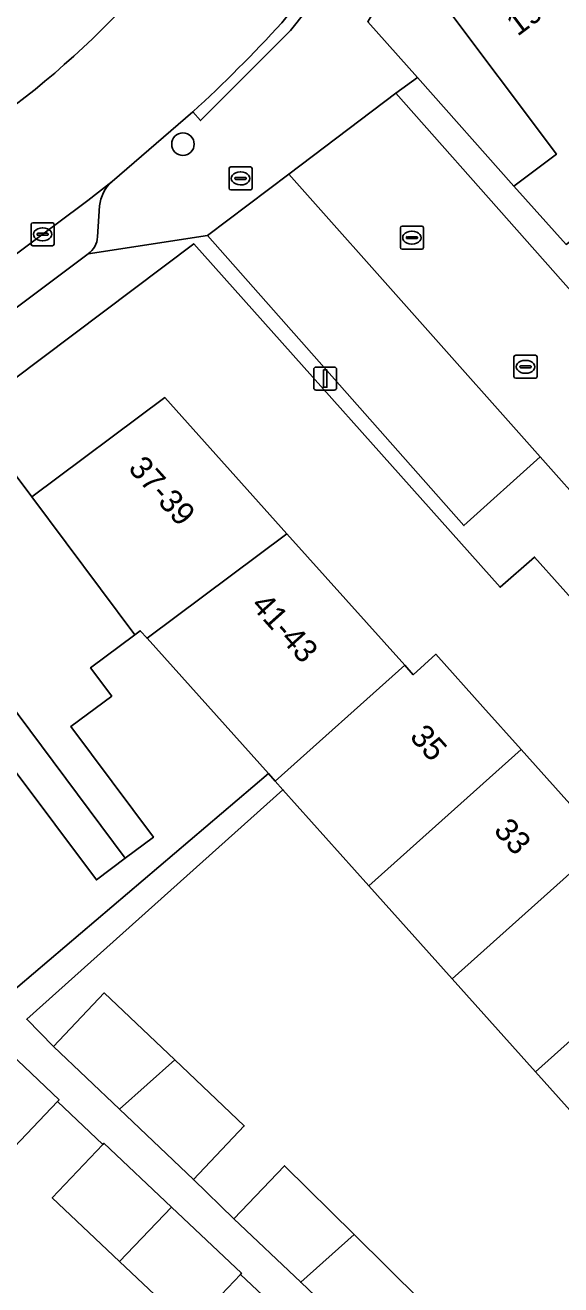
# Model space of a CAD drawing. Extents: x 158472 to 159562, y 388525 to 389606.
# Drawn here: x 159094.1 to 159117.4, y 388835.8 to 388890.5 of the extents above; entities that cross this region are included whole.
import ezdxf

# ---------------------------------------------------------------- set-up
doc = ezdxf.new("R2010")
doc.units = 0
for name, color, linetype in [('IMGEO_Boom', 7, 'Continuous'), ('IMGEO_Brandkraan', 7, 'Continuous'), ('IMGEO_Erf', 7, 'Continuous'), ('IMGEO_Kolk', 7, 'Continuous'), ('IMGEO_Lichtmast', 7, 'Continuous'), ('IMGEO_Pand', 7, 'Continuous'), ('IMGEO_Pand_nummerreeks', 7, 'Continuous'), ('IMGEO_Parkeervlak_open', 7, 'Continuous'), ('IMGEO_Rijbaan_lokaal_open', 7, 'Continuous'), ('IMGEO_Voetpad_open', 7, 'Continuous')]:
    doc.layers.add(name, color=color, linetype=linetype)

msp = doc.modelspace()

# ---------------------------------------------------------------- linework, layer by layer
at = {"layer": 'IMGEO_Boom'}
msp.add_circle((159100.989, 388885.309), 0.489, dxfattribs=at)
at = {"layer": 'IMGEO_Brandkraan'}
for p, q in [((159103.062, 388884.319), (159103.914, 388884.319)), ((159102.987, 388883.393), (159102.987, 388884.245)), ((159103.246, 388883.813), (159103.246, 388883.825)), ((159103.684, 388883.776), (159103.286, 388883.776)), ((159103.289, 388883.862), (159103.687, 388883.862)), ((159103.475, 388884.099), (159103.5, 388884.099)), ((159103.73, 388883.825), (159103.73, 388883.813)), ((159103.988, 388884.245), (159103.988, 388883.393)), ((159103.914, 388883.319), (159103.062, 388883.319)), ((159103.498, 388883.539), (159103.473, 388883.539))]:
    msp.add_line(p, q, dxfattribs=at)
for points in [[(159103.062, 388884.319), (159103.914, 388884.319)], [(159102.987, 388883.393), (159102.987, 388884.245)], [(159103.988, 388884.245), (159103.988, 388883.393)], [(159103.914, 388883.319), (159103.062, 388883.319)]]:
    msp.add_lwpolyline(points, dxfattribs=at)
for centre, radius, start, end in [((159103.064, 388884.243), 0.0765, 91.552, 178.448), ((159103.064, 388884.243), 0.0765, 91.552, 178.448), ((159103.912, 388884.243), 0.0765, 1.552, 88.448), ((159103.912, 388884.243), 0.0765, 1.552, 88.448), ((159103.286, 388883.822), 0.0403, 85.8775, 175.7526), ((159103.283, 388883.812), 0.0366, 178.938, 274.7102), ((159103.687, 388883.819), 0.043, 264.8664, 352.4533), ((159103.691, 388883.824), 0.0386, 1.7309, 96.639), ((159103.064, 388883.395), 0.0765, 181.552, 268.448), ((159103.064, 388883.395), 0.0765, 181.552, 268.448), ((159103.912, 388883.395), 0.0765, 271.552, 358.448), ((159103.912, 388883.395), 0.0765, 271.552, 358.448)]:
    msp.add_arc(centre, radius, start, end, dxfattribs=at)
for centre, major_axis, ratio, start_param, end_param in [((159103.474, 388883.819), (-0.387, 0.002), 0.722429, 4.712389, 7.853982), ((159103.499, 388883.819), (-0.39, 0.002), 0.717154, 1.570796, 4.712389)]:
    msp.add_ellipse(centre, major_axis=major_axis, ratio=ratio, start_param=start_param, end_param=end_param, dxfattribs=at)
at = {"layer": 'IMGEO_Erf'}
for points in [[(159114.028, 388899.243), (159109.004, 388890.615), (159111.156, 388888.198), (159115.347, 388883.49), (159117.186, 388884.869), (159112.17, 388891.56), (159116.956, 388895.148), (159121.108, 388898.261), (159121.742, 388898.736)], [(159136.171, 388845.02), (159132.779, 388848.828), (159129.047, 388853.017), (159125.655, 388856.825), (159121.85, 388861.096), (159118.458, 388864.905), (159116.239, 388867.395), (159114.746, 388866.089), (159101.461, 388880.986), (159075.248, 388861.255), (159057.955, 388848.239)], [(159093.54, 388871.203), (159094.436, 388870.004), (159100.206, 388874.312), (159105.501, 388868.403), (159110.609, 388862.703), (159110.975, 388862.294), (159111.959, 388863.177), (159113.994, 388860.906), (159115.654, 388859.053), (159117.398, 388857.107)], [(159093.153, 388848.171), (159104.695, 388858.002), (159099.433, 388863.873), (159099.139, 388864.202), (159098.9, 388864.024), (159096.986, 388862.595), (159097.901, 388861.369), (159096.126, 388860.044), (159099.71, 388855.242), (159098.49, 388854.332), (159097.234, 388853.394), (159093.623, 388858.23)], [(159126.791, 388833.344), (159123.513, 388837.003), (159119.899, 388841.036), (159116.284, 388845.07), (159112.67, 388849.103), (159109.054, 388853.137), (159105.322, 388857.302), (159094.214, 388847.35), (159095.369, 388846.169), (159097.575, 388848.491), (159100.631, 388845.587), (159103.65, 388842.718), (159101.443, 388840.396), (159103.201, 388838.691), (159105.389, 388840.994), (159108.411, 388838.012), (159111.322, 388835.141)]]:
    msp.add_lwpolyline(points, dxfattribs=at)
msp.add_lwpolyline([(159105.403, 388834.476), (159103.483, 388836.282), (159101.286, 388833.958), (159098.241, 388836.836), (159095.321, 388839.596), (159097.518, 388841.921), (159095.549, 388843.782), (159093.409, 388841.532), (159090.402, 388844.391), (159090.316, 388844.473), (159079.843, 388833.493), (159083.846, 388829.656), (159087.76, 388825.904), (159091.675, 388822.152), (159095.589, 388818.4), (159099.59, 388814.565), (159112.182, 388827.882), (159111.226, 388828.786), (159109.085, 388826.521), (159106.088, 388829.354), (159103.169, 388832.113)], close=True, dxfattribs=at)
at = {"layer": 'IMGEO_Kolk'}
for p, q in [((159094.402, 388880.97), (159094.402, 388881.822)), ((159094.477, 388881.896), (159095.329, 388881.896)), ((159094.89, 388881.676), (159094.915, 388881.676)), ((159095.403, 388881.822), (159095.403, 388880.97)), ((159110.419, 388880.824), (159110.419, 388881.676)), ((159110.494, 388881.75), (159111.346, 388881.75)), ((159111.42, 388881.676), (159111.42, 388880.824)), ((159094.661, 388881.39), (159094.661, 388881.402)), ((159095.099, 388881.353), (159094.701, 388881.353)), ((159094.704, 388881.439), (159095.102, 388881.439)), ((159094.913, 388881.116), (159094.888, 388881.116)), ((159095.145, 388881.402), (159095.145, 388881.39)), ((159110.678, 388881.244), (159110.678, 388881.256)), ((159111.116, 388881.207), (159110.718, 388881.207)), ((159110.721, 388881.293), (159111.119, 388881.293)), ((159110.907, 388881.53), (159110.932, 388881.53)), ((159111.162, 388881.256), (159111.162, 388881.244)), ((159095.329, 388880.896), (159094.477, 388880.896)), ((159111.346, 388880.75), (159110.494, 388880.75)), ((159110.93, 388880.97), (159110.905, 388880.97)), ((159115.421, 388876.149), (159116.273, 388876.149)), ((159115.346, 388875.223), (159115.346, 388876.075)), ((159115.605, 388875.643), (159115.605, 388875.655)), ((159116.043, 388875.606), (159115.645, 388875.606)), ((159115.648, 388875.692), (159116.046, 388875.692)), ((159115.834, 388875.929), (159115.859, 388875.929)), ((159116.089, 388875.655), (159116.089, 388875.643)), ((159116.347, 388876.075), (159116.347, 388875.223)), ((159116.273, 388875.149), (159115.421, 388875.149)), ((159115.857, 388875.369), (159115.832, 388875.369))]:
    msp.add_line(p, q, dxfattribs=at)
for points in [[(159094.402, 388880.97), (159094.402, 388881.822)], [(159094.477, 388881.896), (159095.329, 388881.896)], [(159095.403, 388881.822), (159095.403, 388880.97)], [(159110.419, 388880.824), (159110.419, 388881.676)], [(159110.494, 388881.75), (159111.346, 388881.75)], [(159111.42, 388881.676), (159111.42, 388880.824)], [(159095.329, 388880.896), (159094.477, 388880.896)], [(159111.346, 388880.75), (159110.494, 388880.75)], [(159115.421, 388876.149), (159116.273, 388876.149)], [(159115.346, 388875.223), (159115.346, 388876.075)], [(159116.347, 388876.075), (159116.347, 388875.223)], [(159116.273, 388875.149), (159115.421, 388875.149)]]:
    msp.add_lwpolyline(points, dxfattribs=at)
for centre, radius, start, end in [((159094.479, 388881.82), 0.0765, 91.552, 178.448), ((159094.479, 388881.82), 0.0765, 91.552, 178.448), ((159095.327, 388881.82), 0.0765, 1.552, 88.448), ((159095.327, 388881.82), 0.0765, 1.552, 88.448), ((159110.496, 388881.674), 0.0765, 91.552, 178.448), ((159110.496, 388881.674), 0.0765, 91.552, 178.448), ((159111.344, 388881.674), 0.0765, 1.552, 88.448), ((159111.344, 388881.674), 0.0765, 1.552, 88.448), ((159094.701, 388881.399), 0.0403, 85.8775, 175.7526), ((159094.698, 388881.389), 0.0366, 178.938, 274.7102), ((159095.102, 388881.396), 0.043, 264.8664, 352.4533), ((159095.106, 388881.401), 0.0386, 1.7309, 96.639), ((159110.718, 388881.253), 0.0403, 85.8775, 175.7526), ((159110.715, 388881.243), 0.0366, 178.938, 274.7102), ((159111.119, 388881.25), 0.043, 264.8664, 352.4533), ((159111.123, 388881.255), 0.0386, 1.7309, 96.639), ((159094.479, 388880.972), 0.0765, 181.552, 268.448), ((159094.479, 388880.972), 0.0765, 181.552, 268.448), ((159095.327, 388880.972), 0.0765, 271.552, 358.448), ((159095.327, 388880.972), 0.0765, 271.552, 358.448), ((159110.496, 388880.826), 0.0765, 181.552, 268.448), ((159110.496, 388880.826), 0.0765, 181.552, 268.448), ((159111.344, 388880.826), 0.0765, 271.552, 358.448), ((159111.344, 388880.826), 0.0765, 271.552, 358.448), ((159115.423, 388876.073), 0.0765, 91.552, 178.448), ((159115.423, 388876.073), 0.0765, 91.552, 178.448), ((159116.271, 388876.073), 0.0765, 1.552, 88.448), ((159116.271, 388876.073), 0.0765, 1.552, 88.448), ((159115.645, 388875.652), 0.0403, 85.8775, 175.7526), ((159115.642, 388875.642), 0.0366, 178.938, 274.7102), ((159116.046, 388875.649), 0.043, 264.8664, 352.4533), ((159116.05, 388875.654), 0.0386, 1.7309, 96.639), ((159115.423, 388875.225), 0.0765, 181.552, 268.448), ((159115.423, 388875.225), 0.0765, 181.552, 268.448), ((159116.271, 388875.225), 0.0765, 271.552, 358.448), ((159116.271, 388875.225), 0.0765, 271.552, 358.448)]:
    msp.add_arc(centre, radius, start, end, dxfattribs=at)
for centre, major_axis, ratio, start_param, end_param in [((159094.889, 388881.396), (-0.387, 0.002), 0.722429, 4.712389, 7.853982), ((159094.914, 388881.396), (-0.39, 0.002), 0.717154, 1.570796, 4.712389), ((159110.906, 388881.25), (-0.387, 0.002), 0.722429, 4.712389, 7.853982), ((159110.931, 388881.25), (-0.39, 0.002), 0.717154, 1.570796, 4.712389), ((159115.833, 388875.649), (-0.387, 0.002), 0.722429, 4.712389, 7.853982), ((159115.858, 388875.649), (-0.39, 0.002), 0.717154, 1.570796, 4.712389)]:
    msp.add_ellipse(centre, major_axis=major_axis, ratio=ratio, start_param=start_param, end_param=end_param, dxfattribs=at)
at = {"layer": 'IMGEO_Lichtmast'}
for p, q in [((159106.761, 388875.635), (159107.551, 388875.635)), ((159107.551, 388875.635), (159106.761, 388875.635)), ((159106.661, 388874.735), (159106.661, 388875.535)), ((159106.661, 388875.535), (159106.661, 388874.735)), ((159107.651, 388875.535), (159107.651, 388874.735)), ((159107.651, 388874.735), (159107.651, 388875.535)), ((159107.551, 388874.635), (159106.761, 388874.635)), ((159106.761, 388874.635), (159107.551, 388874.635))]:
    msp.add_line(p, q, dxfattribs=at)
msp.add_lwpolyline([(159107.081, 388875.51), (159107.231, 388875.51), (159107.231, 388874.76), (159107.081, 388874.76), (159107.081, 388875.51)], dxfattribs=at)
for centre, start, end in [((159106.761, 388875.535), 90, 180), ((159106.761, 388875.535), 90, 180), ((159107.551, 388875.535), 0, 90), ((159107.551, 388875.535), 360, 90), ((159106.761, 388874.735), 180, 270), ((159106.761, 388874.735), 180, 270), ((159107.551, 388874.735), 270, 0), ((159107.551, 388874.735), 270, 0)]:
    msp.add_arc(centre, 0.1, start, end, dxfattribs=at)
at = {"layer": 'IMGEO_Pand'}
for points in [[(159124.28, 388885.898), (159122.238, 388888.657), (159121.932, 388888.427), (159116.956, 388895.148), (159112.17, 388891.56), (159117.186, 388884.869), (159115.347, 388883.49), (159117.603, 388880.955)], [(159105.501, 388868.403), (159100.206, 388874.312), (159094.436, 388870.004), (159098.9, 388864.024), (159099.139, 388864.202), (159099.433, 388863.873)], [(159088.631, 388867.539), (159098.49, 388854.332), (159099.71, 388855.242), (159096.126, 388860.044), (159097.901, 388861.369), (159096.986, 388862.595), (159098.9, 388864.024), (159094.436, 388870.004), (159093.54, 388871.203)], [(159105.501, 388868.403), (159099.433, 388863.873), (159104.695, 388858.002), (159104.993, 388857.67), (159110.609, 388862.703)], [(159089.13, 388856.828), (159090.921, 388858.165), (159091.857, 388856.912), (159093.623, 388858.23), (159097.234, 388853.394), (159098.49, 388854.332), (159088.631, 388867.539), (159083.817, 388863.945)], [(159115.654, 388859.053), (159113.994, 388860.906), (159111.959, 388863.177), (159110.975, 388862.294), (159110.609, 388862.703), (159104.993, 388857.67), (159105.322, 388857.302), (159109.054, 388853.137)], [(159112.67, 388849.103), (159119.27, 388855.019), (159117.398, 388857.107), (159115.654, 388859.053), (159109.054, 388853.137)], [(159112.67, 388849.103), (159116.284, 388845.07), (159122.884, 388850.986), (159121.216, 388852.847), (159119.27, 388855.019)], [(159119.899, 388841.036), (159126.499, 388846.951), (159124.619, 388849.049), (159122.884, 388850.986), (159116.284, 388845.07)], [(159095.369, 388846.169), (159098.238, 388843.442), (159100.631, 388845.587), (159097.575, 388848.491)], [(159090.402, 388844.391), (159093.409, 388841.532), (159095.549, 388843.782), (159095.614, 388843.85), (159092.606, 388846.71)], [(159100.631, 388845.587), (159098.238, 388843.442), (159101.443, 388840.396), (159103.65, 388842.718)], [(159097.518, 388841.921), (159095.321, 388839.596), (159098.241, 388836.836), (159100.499, 388839.191), (159097.562, 388841.967)], [(159103.201, 388838.691), (159106.097, 388835.939), (159108.411, 388838.012), (159105.389, 388840.994)], [(159100.499, 388839.191), (159098.241, 388836.836), (159101.286, 388833.958), (159103.483, 388836.282), (159103.527, 388836.329)], [(159108.411, 388838.012), (159106.097, 388835.939), (159109.241, 388832.951), (159111.322, 388835.141)]]:
    msp.add_lwpolyline(points, close=True, dxfattribs=at)
at = {"layer": 'IMGEO_Parkeervlak_open'}
msp.add_lwpolyline([(159105.588, 388884.01), (159102.05, 388881.339), (159113.174, 388868.76), (159116.489, 388871.743)], close=True, dxfattribs=at)
for points in [[(159097.916, 388883.688), (159096.865, 388882.864), (159088.845, 388876.87), (159072.405, 388864.659), (159059.794, 388855.292)], [(159097.284, 388881.284), (159097.371, 388882.625)], [(159063.098, 388855.419), (159073.604, 388863.223), (159089.961, 388875.372), (159096.885, 388880.547)]]:
    msp.add_lwpolyline(points, dxfattribs=at)
for centre, radius, start, end in [((159099.04, 388882.44), 1.679, 132.0226, 173.689), ((159096.289, 388881.346), 0.997, 306.7045, 356.4347)]:
    msp.add_arc(centre, radius, start, end, dxfattribs=at)
at = {"layer": 'IMGEO_Rijbaan_lokaal_open'}
msp.add_lwpolyline([(159119.366, 388874.455), (159120.719, 388875.66), (159110.228, 388887.513), (159105.588, 388884.01), (159116.489, 388871.743), (159129.752, 388856.818), (159147.838, 388836.491), (159150.894, 388839.243), (159133.192, 388858.982)], close=True, dxfattribs=at)
msp.add_lwpolyline([(159058.218, 388854.121), (159059.794, 388855.292), (159072.405, 388864.659), (159088.845, 388876.87), (159096.865, 388882.864), (159097.916, 388883.688), (159101.42, 388886.701)], dxfattribs=at)
for centre, radius, start, end in [((159070.95, 388916.944), 37.607, 303.8405, 330.852), ((159056.863, 388934.968), 65.689, 312.71092, 317.48172)]:
    msp.add_arc(centre, radius, start, end, dxfattribs=at)
at = {"layer": 'IMGEO_Voetpad_open'}
for points in [[(159111.222, 388899.499), (159108.938, 388895.512), (159107.171, 388892.954), (159107.578, 388892.664), (159105.655, 388890.243), (159101.752, 388886.327), (159101.42, 388886.701), (159097.916, 388883.688)], [(159110.228, 388887.513), (159111.156, 388888.198), (159109.004, 388890.615), (159114.028, 388899.243)], [(159101.42, 388886.701), (159101.752, 388886.327), (159105.655, 388890.243), (159107.578, 388892.664), (159107.171, 388892.954), (159105.28, 388890.574)], [(159117.603, 388880.955), (159115.347, 388883.49), (159111.156, 388888.198), (159110.228, 388887.513), (159120.719, 388875.66), (159119.366, 388874.455), (159133.192, 388858.982), (159150.894, 388839.243), (159162.233, 388834.277)], [(159096.885, 388880.547), (159102.05, 388881.339), (159105.588, 388884.01), (159110.228, 388887.513)], [(159097.371, 388882.625), (159097.284, 388881.284)], [(159057.955, 388848.239), (159075.248, 388861.255), (159101.461, 388880.986), (159114.746, 388866.089), (159116.239, 388867.395), (159118.458, 388864.905), (159121.85, 388861.096), (159125.655, 388856.825), (159129.047, 388853.017), (159132.779, 388848.828), (159136.171, 388845.02), (159145.569, 388834.47), (159147.838, 388836.491), (159129.752, 388856.818), (159116.489, 388871.743), (159113.174, 388868.76), (159102.05, 388881.339), (159096.885, 388880.547), (159089.961, 388875.372), (159073.604, 388863.223), (159063.098, 388855.419)], [(159109.241, 388832.951), (159106.097, 388835.939), (159103.201, 388838.691), (159101.443, 388840.396), (159098.238, 388843.442), (159095.369, 388846.169), (159094.214, 388847.35), (159105.322, 388857.302), (159104.993, 388857.67), (159104.695, 388858.002), (159093.153, 388848.171), (159092.503, 388848.873), (159077.507, 388833.404)], [(159079.843, 388833.493), (159090.316, 388844.473), (159090.402, 388844.391), (159092.606, 388846.71), (159095.614, 388843.85), (159095.549, 388843.782), (159097.518, 388841.921), (159097.562, 388841.967), (159100.499, 388839.191), (159103.527, 388836.329), (159103.483, 388836.282), (159105.403, 388834.476)]]:
    msp.add_lwpolyline(points, dxfattribs=at)
for centre, radius, start, end in [((159070.95, 388916.944), 37.607, 303.8405, 330.852), ((159056.863, 388934.968), 65.689, 312.71092, 317.48172), ((159099.04, 388882.44), 1.679, 132.0226, 173.689), ((159096.289, 388881.346), 0.997, 306.7045, 356.4347)]:
    msp.add_arc(centre, radius, start, end, dxfattribs=at)

# ---------------------------------------------------------------- texts
at = {"layer": 'IMGEO_Pand_nummerreeks'}
for s, rotation, p in [('194', 36.8584, (159115.501, 388889.958)), ('37-39', 311.8632, (159098.576, 388871.216)), ('41-43', 311.8658, (159103.901, 388865.273)), ('35', 311.8658, (159110.785, 388859.572)), ('33', 311.864, (159114.428, 388855.508))]:
    msp.add_text(s, height=1, rotation=rotation, dxfattribs=at).set_placement(p)

doc.saveas('drawing.dxf')
